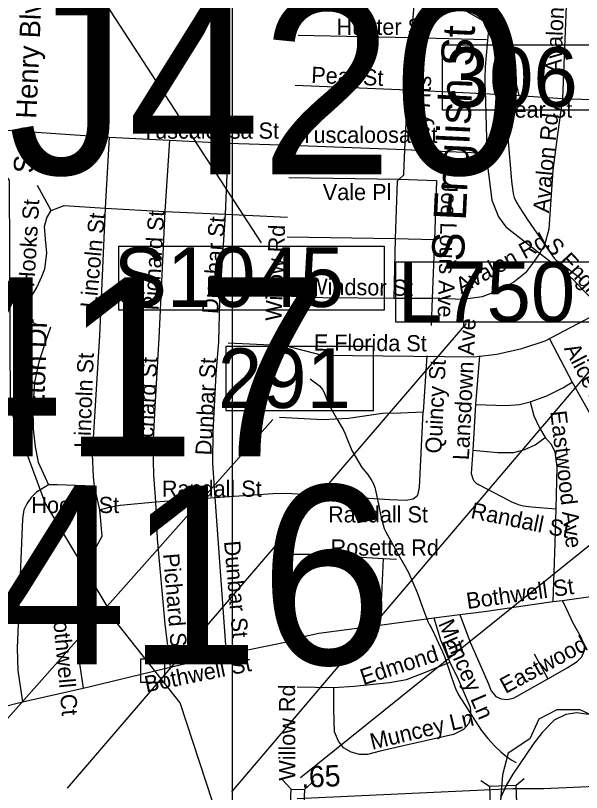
# Model space of a CAD drawing. Extents: x 1662474 to 1856135, y 779280 to 917889.
# Drawn here: x 1773144 to 1776467, y 836778 to 841338 of the extents above; entities that cross this region are included whole.
import ezdxf

# ---------------------------------------------------------------- set-up
doc = ezdxf.new("R2010")
doc.units = 0
for name, color, linetype in [('Cogo Default Point CELL', 7, 'Continuous'), ('Exist Boundary Political City Limit New', 7, 'Continuous'), ('Exist Hydrographic Creek Single Shore', 7, 'Continuous'), ('Exist Hydrographic Misc Water Feature', 7, 'Continuous'), ('Exist Hydrographic River Shore Label', 7, 'Continuous'), ('Exist Road Non-System Structure Non-Sys NCDOT Attributed CELL', 7, 'Continuous'), ('Exist Road Non-System Structure Non-Sys NCDOT Number Label', 7, 'Continuous'), ('Exist Road Non-System Structure Non-Sys Other Attributed CELL', 7, 'Continuous'), ('Exist Road Non-System Structure Non-Sys Other Number Label', 7, 'Continuous'), ('Exist Road Non-System Type 51', 7, 'Continuous'), ('Exist Road Non-System Type 51 Label', 7, 'Continuous'), ('Exist Road Primary Interstate Divided Center Attributed', 7, 'Continuous'), ('Exist Road Primary Interstate Mileage Hundredths English Label', 7, 'Continuous'), ('Exist Road Primary Interstate Structure Cantilever Sign Number Label', 7, 'Continuous'), ('Exist Road Primary Interstate Structure Standard Bridge CELL', 7, 'Continuous'), ('Exist Road Primary Interstate Structure Standard Bridge Number Label', 7, 'Continuous'), ('Exist Road Primary US Label', 7, 'Continuous'), ('Exist Road Secondary Type 51 Attributed', 7, 'Continuous'), ('Map Preparation Boundary City Limit Buffer Line', 7, 'Continuous'), ('Scratch_Level_0', 7, 'Continuous'), ('Scratch_Level_2', 7, 'Continuous')]:
    doc.layers.add(name, color=color, linetype=linetype)

msp = doc.modelspace()

# ---------------------------------------------------------------- linework, layer by layer
at = {"layer": 'Exist Boundary Political City Limit New'}
msp.add_lwpolyline([(1776617.9, 837187.9), (1776459.1, 837261.9), (1776321.5, 837261.9), (1776215.6, 837209), (1776162.8, 837092.6), (1776035.8, 837008), (1776004, 836881.1), (1775982.9, 836627.2)], dxfattribs=at)
at = {"layer": 'Exist Hydrographic Creek Single Shore'}
msp.add_lwpolyline([(1776506.9, 837234.7), (1776440, 837245.7), (1776374.4, 837234.7), (1776306.9, 837201.9), (1776237.1, 837130.8), (1776183.9, 837060.9), (1776138.6, 836995.1), (1776063.6, 836885.6), (1776027.6, 836822.6), (1775992.2, 836747.1)], dxfattribs=at)
at = {"layer": 'Exist Hydrographic Misc Water Feature'}
for points in [[(1774623.6, 836236.3), (1774618.1, 836272), (1774535.1, 836349.2), (1774339.5, 836605.7), (1774110.2, 837303.1), (1773747.1, 837763.5), (1773319.1, 838477.9), (1773115.1, 839026.9), (1773109.2, 840369.5), (1773027.1, 840489.4), (1772827, 840539.4), (1772539.1, 840893.2), (1772094.1, 841578.4), (1771795, 841755.2), (1771573.1, 842009.2), (1771458.1, 842293.8), (1771367, 842377.7), (1770976, 842464.5)], [(1775860.5, 841380.4), (1775883.9, 841316.2), (1775897.7, 841286), (1775911.6, 841256), (1775921.4, 841235.9), (1775933.1, 841213.8), (1775945, 841193.7), (1775951, 841181.6), (1775964.7, 841151.5), (1775976.4, 841123.4), (1775982.3, 841107.3), (1775992.2, 841079.3), (1776003.9, 841043.2), (1776011.7, 841015.1), (1776013.1, 840953), (1776012.9, 840921.1), (1776014.5, 840879), (1776018, 840821), (1776021.7, 840773), (1776032.6, 840644.8), (1776034.4, 840622.8), (1776056.2, 840368.5), (1776058.2, 840350.5), (1776063.7, 840308.4), (1776065.6, 840294.5), (1776071.5, 840270.4), (1776077.3, 840256.4), (1776087.3, 840238.2), (1776101.1, 840216.2), (1776126.7, 840175.9), (1776148.4, 840143.8), (1776300.8, 839922.4), (1776308.6, 839912.4), (1776318.4, 839902.2), (1776348.4, 839882.1), (1776471.6, 839789)], [(1774874.4, 839205.9), (1774928.2, 839165.5), (1774946, 839143.4), (1774953.8, 839129.2), (1774985.2, 839051), (1775030.7, 838970.6), (1775068.2, 838908.3), (1775079.9, 838882.1), (1775085.6, 838868.1), (1775119.1, 838785.7), (1775178.3, 838685.3), (1775209.9, 838647), (1775221.8, 838628.9), (1775235.5, 838606.7), (1775245.6, 838588.7), (1775253.4, 838568.6), (1775257.3, 838552.7), (1775276.6, 838460.4), (1775282.3, 838428.4), (1775286, 838408.3), (1775291.9, 838384.3), (1775309.4, 838328.1), (1775317.4, 838308.1), (1775386.3, 838181.5), (1775431.6, 838105.1), (1775451.3, 838068.9), (1775502.3, 837952.4), (1775516.1, 837914.3), (1775529.8, 837876.2), (1775564.9, 837781.9), (1775574.7, 837761.7), (1775584.7, 837745.7), (1775604.4, 837705.5), (1775651.6, 837603.1), (1775663.3, 837575), (1775696.5, 837478.7), (1775721.9, 837404.5), (1775727.9, 837388.4), (1775745.5, 837350.3), (1775877.8, 837143.1), (1775893.8, 837123), (1775917.3, 837094.8), (1775959, 837050.4), (1775992.8, 837016.1), (1776016.6, 836995.9), (1776054.3, 836969.6), (1776084.3, 836953.4)]]:
    msp.add_lwpolyline(points, dxfattribs=at)
at = {"layer": 'Exist Hydrographic River Shore Label'}
msp.add_line((1773162.8, 842194.3), (1774586.3, 840004.1), dxfattribs=at)
msp.add_lwpolyline([(1773751.5, 839984.2), (1775308.2, 839984.2), (1775308.2, 839609.6), (1773751.5, 839609.6)], close=True, dxfattribs=at)
at = {"layer": 'Exist Road Non-System Structure Non-Sys NCDOT Attributed CELL'}
for p, q in [((1773093.6, 839689), (1773177.7, 839748.2)), ((1774709.5, 836854.9), (1774761.7, 836798.1)), ((1774897.4, 836846.8), (1774840.5, 836794.7))]:
    msp.add_line(p, q, dxfattribs=at)
msp.add_lwpolyline([(1774840.5, 836794.7), (1774833.3, 836625.8), (1774754.4, 836629.2), (1774761.7, 836798.1)], close=True, dxfattribs=at)
at = {"layer": 'Exist Road Non-System Structure Non-Sys NCDOT Number Label'}
msp.add_line((1774818.1, 836866.6), (1777332.3, 838887.9), dxfattribs=at)
at = {"layer": 'Exist Road Non-System Structure Non-Sys Other Attributed CELL'}
msp.add_lwpolyline([(1773880.2, 837562.9), (1774019.1, 837562.9), (1774019.1, 837423.9), (1773880.2, 837423.9)], close=True, dxfattribs=at)
at = {"layer": 'Exist Road Non-System Type 51'}
for p, q in [((1776385.6, 841579.8), (1776355.1, 840851.4)), ((1775491.6, 841505.8), (1775466.8, 841208.9)), ((1774804.4, 841223.4), (1775466.8, 841208.9)), ((1775466.8, 841208.9), (1775446, 840901.8)), ((1775466.8, 841208.9), (1775909.5, 841198.4)), ((1774785.4, 840929.6), (1775446, 840901.8)), ((1775446, 840901.8), (1775428.1, 840552.4)), ((1775446, 840901.8), (1775891.6, 840879.8)), ((1775891.6, 840879.8), (1776099, 840869.5)), ((1776099, 840869.5), (1776355.1, 840851.4)), ((1776355.1, 840851.4), (1776702.1, 840837.8)), ((1773026.1, 840669.2), (1773693.9, 840624.4)), ((1773693.9, 840624.4), (1773671, 840208.1)), ((1773693.9, 840624.4), (1774048.1, 840606)), ((1774048.1, 840606), (1774020.1, 840187.9)), ((1774048.1, 840606), (1774392.8, 840588.9)), ((1774392.8, 840588.9), (1774375.4, 840171.4)), ((1774392.8, 840588.9), (1774760.5, 840576.9)), ((1774760.5, 840576.9), (1775428.1, 840552.4)), ((1775428.1, 840552.4), (1775907.4, 840530.4)), ((1774749.1, 840386.9), (1775395.9, 840376.9)), ((1773353.4, 840194.2), (1773273.1, 840340.9)), ((1773671, 840208.1), (1774020.1, 840187.9)), ((1774020.1, 840187.9), (1773985.9, 839444.4)), ((1774020.1, 840187.9), (1774375.4, 840171.4)), ((1774375.4, 840171.4), (1774741.9, 840155.6)), ((1774738.6, 840039.4), (1775373.9, 840029.6)), ((1775373.9, 840029.6), (1775364.4, 839679.8)), ((1775373.9, 840029.6), (1775603.2, 840023.1)), ((1775603.2, 840023.1), (1775590.6, 839678.4)), ((1775364.4, 839679.8), (1775590.6, 839678.4)), ((1775590.6, 839678.4), (1775583.6, 839519.2)), ((1776279.9, 839440.2), (1776412.6, 839186.9)), ((1775558.1, 839341.2), (1775537.9, 839012.4)), ((1775868.4, 839341.4), (1775843.9, 839055.7)), ((1775843.9, 839055.7), (1775828.9, 838786.4)), ((1773605.6, 838575.1), (1773636.6, 838436.8)), ((1773965.8, 838483.2), (1774313.8, 838508.9)), ((1774313.8, 838508.9), (1774381.5, 837589)), ((1775303.2, 838150.9), (1775381.5, 838147.8)), ((1776298.5, 837897.9), (1776355.8, 837905)), ((1776355.8, 837905), (1776595.4, 837938.9)), ((1775600.4, 837803.2), (1775751.9, 837823.1)), ((1775280.1, 837760.7), (1775600.4, 837803.2)), ((1774052.4, 837512.4), (1774381.5, 837589)), ((1776189.1, 837590.6), (1776269.1, 837445.7)), ((1773540.6, 837389.8), (1774052.4, 837512.4)), ((1773185.4, 837308.9), (1773540.6, 837389.8)), ((1774798.5, 837396.9), (1775013.8, 837394.2))]:
    msp.add_line(p, q, dxfattribs=at)
for points in [[(1776043.9, 841209.9), (1776028.1, 841172.4), (1776099, 840869.5)], [(1776355.1, 840851.4), (1776325.9, 840640.7), (1776299.6, 840430.4), (1776275.9, 840083.9), (1776249.4, 839990.8), (1776216.4, 839935.9)], [(1775428.1, 840552.4), (1775422.6, 840409.4), (1775422.6, 840401.9), (1775395.9, 840376.9)], [(1775395.9, 840376.9), (1775385.1, 840365.9), (1775373.9, 840029.6)], [(1775395.9, 840376.9), (1775615.9, 840370.4), (1775603.2, 840023.1)], [(1773177.6, 839596.4), (1773230.1, 839676.9), (1773268.6, 839742.2), (1773298, 839807.1), (1773315.4, 839851.7), (1773327.9, 839944.1), (1773320.1, 840025.4), (1773313.5, 840098.9), (1773327.1, 840150.1), (1773353.4, 840194.2)], [(1773353.4, 840194.2), (1773430.4, 840222.2), (1773671, 840208.1)], [(1773671, 840208.1), (1773643.4, 839590.5), (1773637.9, 839459.4)], [(1774375.4, 840171.4), (1774341.9, 839661.4), (1774335.2, 839425.2)], [(1776216.4, 839935.9), (1776185.1, 839889.8), (1776137.6, 839827.5), (1776069.9, 839773.5), (1775980.6, 839724.7), (1775884.6, 839686.4), (1775770.6, 839672.2), (1775590.6, 839678.4)], [(1774721.4, 839692.1), (1774947.4, 839683.7), (1775364.4, 839679.8)], [(1773349.5, 839509.4), (1773319.9, 839424.1), (1773281.8, 839304.2), (1773256, 839187.1), (1773245.2, 839039.4), (1773246.9, 838912.1), (1773258.9, 838806.9), (1773277.9, 838716), (1773337.4, 838583.2)], [(1773637.9, 839459.4), (1773593.4, 838763.2), (1773600.1, 838630.4), (1773605.6, 838575.1)], [(1773985.9, 839444.4), (1773962.4, 839042), (1773949.5, 838813.4), (1773953.6, 838641.2), (1773965.8, 838483.2)], [(1774335.2, 839425.2), (1774320.4, 839233.9), (1774302.2, 838894.8), (1774301.4, 838711.5), (1774313.8, 838508.9)], [(1776164.9, 839070.6), (1776263.6, 839105.8), (1776357, 839153.2), (1776412.6, 839186.9)], [(1776412.6, 839186.9), (1776516.9, 839001.6), (1776558.9, 838914.9), (1776580.6, 838836.2), (1776600.9, 838737.2), (1776611.6, 838595.2), (1776607.6, 838434.1)], [(1775843.9, 839055.7), (1776024, 839048.9), (1776103.8, 839054.4), (1776164.9, 839070.6)], [(1776164.9, 839070.6), (1776187.8, 838988.2), (1776219, 838921.5), (1776252.9, 838860.6)], [(1774694.4, 838979.8), (1774946, 838966.4), (1775099.1, 838975.6), (1775299.6, 839004.4), (1775406.4, 839006.9), (1775537.9, 839012.4)], [(1774733.4, 838534.4), (1775063.9, 838515.5), (1775341.6, 838497.7), (1775437.6, 838492.7), (1775478.6, 838500.5), (1775506.9, 838522.4), (1775516.1, 838568.5), (1775537.9, 839012.4)], [(1775828.9, 838786.4), (1775976.5, 838772.7), (1776069.9, 838772.7), (1776134.8, 838790.5), (1776194.6, 838817.4), (1776252.9, 838860.6)], [(1776252.9, 838860.6), (1776288, 838821.8), (1776309.8, 838776.7), (1776323.1, 838690), (1776316.4, 838442.2)], [(1775828.9, 838786.4), (1775818.8, 838650.7), (1775828.9, 838619.4), (1775835.5, 838606.4), (1775840, 838601.4), (1775844.1, 838596.6), (1775849.1, 838592.4), (1775854.6, 838589), (1775860.8, 838586.6), (1775866.8, 838584.2), (1776037.6, 838493.2), (1776051.8, 838485.6), (1776066.2, 838479.2), (1776080.9, 838473.8), (1776095.6, 838469), (1776111.1, 838464.6), (1776126.9, 838461.2), (1776142.1, 838458), (1776157.6, 838455.7), (1776173.4, 838454.6), (1776316.4, 838442.2)], [(1773337.4, 838583.2), (1773296.8, 838558.8), (1773266.9, 838541.2), (1773235.9, 838508.7), (1773210.1, 838471.9), (1773193.6, 838436.8), (1773184.4, 838383.2), (1773153.1, 837625.8), (1773158.6, 837494.5), (1773185.4, 837308.9)], [(1773605.6, 838575.1), (1773388.9, 838584.2), (1773337.4, 838583.2)], [(1774313.8, 838508.9), (1774657.6, 838533.1), (1774733.4, 838534.4)], [(1773636.6, 838436.8), (1773704.4, 838454.1), (1773758.6, 838464), (1773965.8, 838483.2)], [(1773965.8, 838483.2), (1773976.5, 838266.7), (1774019.9, 837766.2), (1774052.4, 837512.4)], [(1773636.6, 838436.8), (1773645.9, 838350.2), (1773650, 838280.9), (1773609.6, 838205.2)], [(1776316.4, 838442.2), (1776310.9, 838242.8), (1776298.5, 837897.9)], [(1774771, 838176.9), (1774908.8, 838176.9), (1775110.1, 838162.2), (1775303.2, 838150.9)], [(1775303.2, 838150.9), (1775292.5, 837936.2), (1775280.1, 837760.7)], [(1773542.4, 837947.2), (1773523, 837907.4), (1773512.1, 837727.4), (1773510.6, 837598.7), (1773540.6, 837389.8)], [(1776269.1, 837445.7), (1776382.8, 837509.2), (1776442.4, 837545.7), (1776469.4, 837574.2), (1776483, 837606.9), (1776484.4, 837643.4), (1776461.5, 837694.8), (1776417.9, 837771.9), (1776380.1, 837851.4), (1776355.8, 837905)], [(1775751.9, 837823.1), (1775895.4, 837840.9), (1776298.5, 837897.9)], [(1775751.9, 837823.1), (1775814, 837659.6), (1775899.4, 837464.6), (1775918.4, 837418.7), (1775937.1, 837373.8), (1775964.4, 837341), (1775995.6, 837326.5), (1776032.1, 837323.9), (1776071.5, 837332.9), (1776269.1, 837445.7)], [(1775600.4, 837803.2), (1775639.5, 837674.6), (1775694.9, 837541.8)], [(1774791.6, 837683.2), (1774924.5, 837712.4), (1775280.1, 837760.7)], [(1774381.5, 837589), (1774756.5, 837665.1), (1774791.6, 837683.2)], [(1775694.9, 837541.8), (1775743.9, 837442.9), (1775814, 837278.8), (1775818.1, 837226.5), (1775804.6, 837182.7), (1775773.6, 837147.8), (1775715.4, 837117.9), (1775429.5, 837054.4), (1775285.9, 837019.4), (1775211.6, 836999.8), (1775164.1, 837001.4), (1775114, 837013.7), (1775070.6, 837039.7), (1775040.8, 837078.8), (1775016.4, 837133.9), (1775012.6, 837264.9), (1775013.8, 837394.2)], [(1775013.8, 837394.2), (1775132.9, 837402.4), (1775340.2, 837423.7), (1775440.2, 837441.5), (1775540.5, 837479.9), (1775694.9, 837541.8)], [(1772984.5, 837261.9), (1773043.4, 837275.1), (1773185.4, 837308.9)]]:
    msp.add_lwpolyline(points, dxfattribs=at)
at = {"layer": 'Exist Road Primary Interstate Divided Center Attributed'}
msp.add_line((1776021.9, 836796.6), (1774798.3, 836741.2), dxfattribs=at)
msp.add_lwpolyline([(1781476, 838186.9), (1781445.5, 838174.7), (1780987.5, 837993.9), (1780455.5, 837780.1), (1779818.1, 837536.3), (1779167.1, 837287), (1778908.7, 837188.3), (1778513.1, 837038.1), (1778301.6, 836977), (1778188.9, 836939.4), (1778057.3, 836911.3), (1777892.9, 836878.4), (1777737.8, 836859.6), (1777538.1, 836851.3), (1777288.8, 836840.5), (1777104.4, 836831.4), (1776940, 836831.4), (1776246.5, 836798.6), (1776063.2, 836798.6), (1776021.9, 836796.6)], dxfattribs=at)
at = {"layer": 'Exist Road Primary Interstate Structure Cantilever Sign Number Label'}
for p, q in [((1774414.6, 836782.4), (1777422.6, 840319.3)), ((1773449.3, 836803.1), (1775791.3, 839530.3))]:
    msp.add_line(p, q, dxfattribs=at)
msp.add_lwpolyline([(1775376.5, 839892.9), (1776644.4, 839892.9), (1776644.4, 839537.9), (1775376.5, 839537.9)], close=True, dxfattribs=at)
at = {"layer": 'Exist Road Primary Interstate Structure Standard Bridge CELL'}
for p, q in [((1776131.4, 836857.3), (1776082.6, 836819.3)), ((1775927, 836812), (1775875.3, 836845.8))]:
    msp.add_line(p, q, dxfattribs=at)
msp.add_lwpolyline([(1776082.6, 836819.3), (1775927, 836812.9), (1775931.2, 836709.3), (1776086.9, 836715.7)], close=True, dxfattribs=at)
at = {"layer": 'Exist Road Primary Interstate Structure Standard Bridge Number Label'}
msp.add_line((1772831.6, 836913.4), (1774655.3, 838966.1), dxfattribs=at)
msp.add_lwpolyline([(1775246, 839394.6), (1774379.5, 839394.6), (1774379.5, 839019), (1775246, 839019)], close=True, dxfattribs=at)
at = {"layer": 'Exist Road Secondary Type 51 Attributed'}
for p, q in [((1775934.3, 841410.4), (1775905.5, 841081.5)), ((1775900.5, 840904.3), (1775913.9, 840471.1)), ((1776022, 840098.8), (1776412.1, 839794.7)), ((1776412.1, 839794.7), (1776592.1, 839605))]:
    msp.add_line(p, q, dxfattribs=at)
for points in [[(1775913.9, 840471.1), (1775941.4, 840255.3), (1775980, 840157.4), (1776022, 840098.8)], [(1774392.3, 839417.3), (1774725.8, 839401.9), (1774944.7, 839343.9), (1775838.2, 839334.9), (1775969.8, 839349.7), (1776117.7, 839384.3), (1776253.8, 839428.5), (1776560, 839588.3)]]:
    msp.add_lwpolyline(points, dxfattribs=at)
msp.add_arc((1777399.8, 840950.6), 1500, 174.9935, 181.768, dxfattribs=at)
at = {"layer": 'Map Preparation Boundary City Limit Buffer Line'}
msp.add_lwpolyline([(1776617.9, 837187.9), (1776459.1, 837261.9), (1776321.5, 837261.9), (1776215.6, 837209), (1776162.8, 837092.6), (1776035.8, 837008), (1776004, 836881.1), (1775982.9, 836627.2)], dxfattribs=at)
at = {"layer": 'Scratch_Level_0'}
msp.add_lwpolyline([(1774418.8, 848426), (1790156.4, 848426.1), (1790156.4, 846677.3), (1791924.5, 846677.3), (1791924.6, 832213.3), (1774418.8, 832213.3)], close=True, dxfattribs=at)
at = {"layer": 'Scratch_Level_2'}
msp.add_line((1773263.6, 842808.3), (1776011.5, 841238.9), dxfattribs=at)
msp.add_lwpolyline([(1775651.6, 841166), (1776580.6, 841166), (1776580.6, 840781.9), (1775651.6, 840781.9)], close=True, dxfattribs=at)

# ---------------------------------------------------------------- texts
at = {"layer": 'Cogo Default Point CELL'}
msp.add_text('S English St', height=190, rotation=87.2752, dxfattribs=at).set_placement((1775776.4, 839892.6))
at = {"layer": 'Exist Hydrographic River Shore Label'}
msp.add_text('S1045', height=350, dxfattribs=at).set_placement((1773720.8, 839627.6))
at = {"layer": 'Exist Road Non-System Structure Non-Sys Other Number Label'}
for s, p in [('J420', (1773098.7, 840406.6)), ('J417', (1771939.5, 838751.7)), ('J416', (1772315, 837529.5))]:
    msp.add_text(s, height=1049.86, dxfattribs=at).set_placement(p)
at = {"layer": 'Exist Road Non-System Type 51 Label'}
for s, rotation, p in [('Avalon Rd', 87.5584, (1776347.5, 840998.1)), ('Pear St', 357.4607, (1774878.8, 840943.4)), ('Ivy Hts', 87.8403, (1775570.1, 840595.9)), ('Avalon Rd', 84.5968, (1776276.1, 840176.9)), ('Joe Louis Ave', 268.2654, (1775646.2, 840364.6)), ('Hooks St', 86.646, (1773254.1, 839742)), ('Pichard St', 86.6455, (1773984.1, 839605.7)), ('Lincoln St', 84.6625, (1773618.7, 839618.7)), ('Dunbar St', 85.766, (1774333.3, 839584.1)), ('Willow Rd', 87.7988, (1774705.8, 839544.3)), ('Avalon Rd', 28.6977, (1775761, 839702.2)), ('S English St', 312.7024, (1776249.7, 839981.5)), ('Windsor St', 359.2353, (1774855.9, 839700.6)), ('Lansdown Ave', 87.2134, (1775805.8, 838726.9)), ('E Florida St', 359.5881, (1774894.7, 839371.7)), ('Alice Ave', 297.6961, (1776363, 839383.8)), ('Lincoln St', 87.8413, (1773583, 838798.4)), ('Pichard St', 87.0974, (1773948, 838745.6)), ('Dunbar St', 87.2134, (1774294.3, 838754.8)), ('Quincy St', 87.2134, (1775644, 838765.9)), ('Eastwood Ave', 276.6939, (1776283.6, 839014.2)), ('Randall St', 348.3835, (1775811.9, 838388.9)), ('Dunbar St', 275.0001, (1774368, 838251.7)), ('Pichard St', 274.7573, (1774009.8, 838177.7)), ('Bothwell St', 8.0817, (1775797.8, 837854.1)), ('Bothwell Ct', 275.2164, (1773358.6, 837865.2)), ('Muncey Ln', 293.0386, (1775624.7, 837769.7)), ('Eastwood Ct', 28.3147, (1776020.8, 837355.5)), ('Edmond Dr', 18.0382, (1775186.1, 837406.4)), ('Bothwell St', 11.5174, (1773911.9, 837365.1)), ('Willow Rd', 90.1193, (1774786.7, 836847.4)), ('Muncey Ln', 13.4499, (1775238, 837028.1))]:
    msp.add_text(s, height=95, rotation=rotation, dxfattribs=at).set_placement(p)
for s, p in [('Hunter St', (1775029.3, 841224.5)), ('Pear St', (1775989, 840738.6)), ('Tuscaloosa St', (1773885.9, 840615.3)), ('Tuscaloosa St', (1774816.1, 840590.8)), ('Vale Pl', (1774948, 840254.8)), ('Randall St', (1774003.3, 838513.5)), ('Hooks St', (1773237.1, 838418)), ('Randall St', (1774979.3, 838362.8)), ('Rosetta Rd', (1774994.1, 838168))]:
    msp.add_text(s, height=95, dxfattribs=at).set_placement(p)
at = {"layer": 'Exist Road Primary Interstate Mileage Hundredths English Label'}
msp.add_text('.65', height=125, rotation=2.5943, dxfattribs=at).set_placement((1774822.8, 836804.9))
at = {"layer": 'Exist Road Primary Interstate Structure Cantilever Sign Number Label'}
msp.add_text('L750', height=350, dxfattribs=at).set_placement((1775389, 839540))
at = {"layer": 'Exist Road Primary Interstate Structure Standard Bridge Number Label'}
msp.add_text('291', height=350, dxfattribs=at).set_placement((1774332.1, 839034.5))
at = {"layer": 'Exist Road Primary US Label'}
for s, rotation, p in [('S O Henry Blvd', 87.4819, (1773252, 840410.2)), ('Eton Dr', 88.0942, (1773312.2, 839010.6))]:
    msp.add_text(s, height=120, rotation=rotation, dxfattribs=at).set_placement(p)
at = {"layer": 'Scratch_Level_2'}
msp.add_text('306', height=350, dxfattribs=at).set_placement((1775664.2, 840801.7))

doc.saveas('drawing.dxf')
